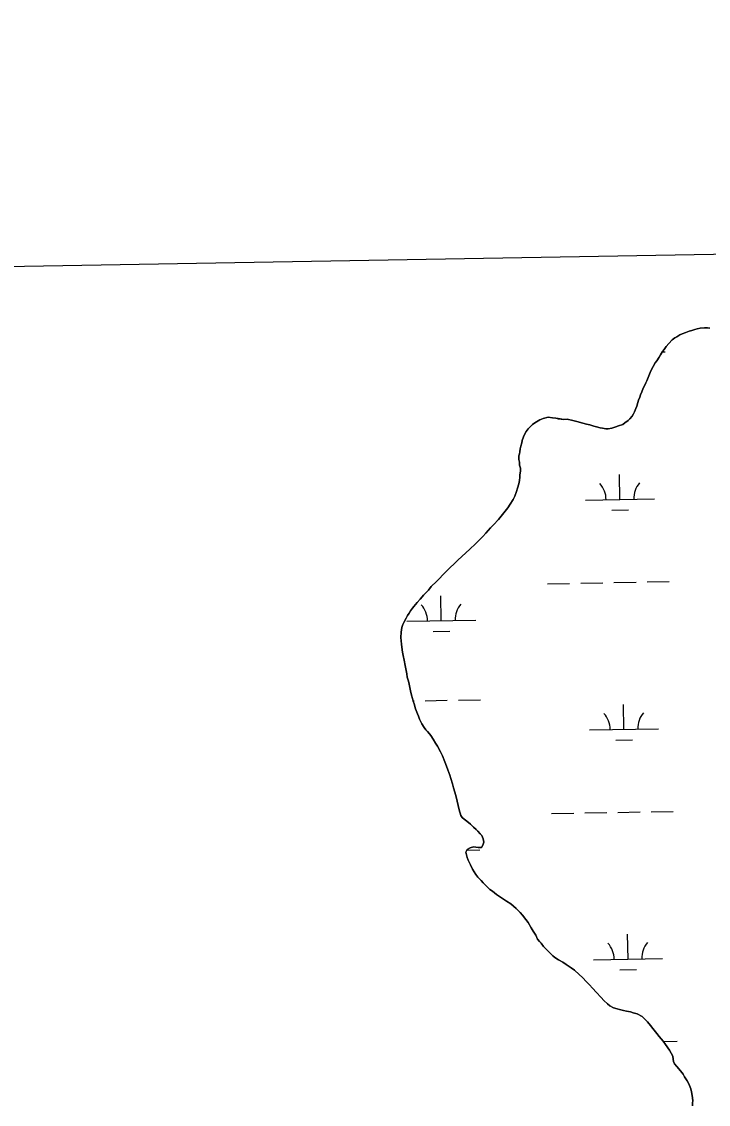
# Model space of a CAD drawing. Extents: x 3903937 to 3942190, y 260677 to 286651.
# Drawn here: x 3920083 to 3921077, y 271070 to 272638 of the extents above; entities that cross this region are included whole.
import ezdxf

# ---------------------------------------------------------------- set-up
doc = ezdxf.new("R2010")
doc.units = 0
for name, color, linetype in [('V-GRID-MAJR', 7, 'Continuous'), ('V-TOPO-SHOR', 7, 'Continuous'), ('V-WETL-SWMP', 7, 'Continuous')]:
    doc.layers.add(name, color=color, linetype=linetype)

msp = doc.modelspace()

# ---------------------------------------------------------------- linework, layer by layer
at = {"layer": 'V-GRID-MAJR'}
msp.add_spline([(3908100.257, 272076.177), (3913415.549, 272167.798), (3918730.829, 272260.192), (3924046.094, 272353.359), (3929361.347, 272447.3), (3934676.585, 272542.013), (3939991.81, 272637.5), (3939991.811, 272637.5)], degree=3, dxfattribs=at)
at = {"layer": 'V-TOPO-SHOR'}
for points in [[(3921078.728, 272193.828), (3921075.648, 272194.227), (3921071.132, 272194.413), (3921064.978, 272193.772), (3921060.468, 272192.728), (3921057.394, 272191.89400000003), (3921052.887, 272190.44), (3921049.196, 272189.4), (3921044.072, 272187.532), (3921038.95, 272185.869), (3921035.673, 272184.009), (3921031.17, 272181.529), (3921028.1, 272179.67), (3921024.211, 272176.78), (3921019.717, 272171.838), (3921015.836, 272167.308), (3921012.775, 272162.987), (3921010.5300000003, 272160.103), (3921007.47, 272155.167), (3921005.432, 272151.669), (3921002.1720000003, 272146.527), (3920999.9250000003, 272143.441), (3920997.075, 272138.298), (3920995.035, 272135.007), (3920992.594, 272129.866), (3920990.767, 272124.935), (3920987.717, 272117.74), (3920986.497, 272114.863), (3920984.258, 272110.134), (3920982.423, 272107.048), (3920980.394, 272101.909), (3920978.77, 272097.18200000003), (3920977.758, 272093.895), (3920975.927, 272089.783), (3920974.915, 272086.086), (3920973.09, 272080.743), (3920972.077, 272077.661), (3920970.043, 272072.93200000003), (3920968.415, 272069.85), (3920966.375, 272066.55700000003), (3920963.108, 272062.645), (3920960.657, 272059.968), (3920956.156, 272056.667), (3920952.881, 272054.6), (3920946.937, 272052.321), (3920942.839, 272050.867), (3920937.306, 272049.204), (3920931.975, 272048.155), (3920928.485, 272048.141)], [(3920928.485, 272048.141), (3920923.557, 272049.14900000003), (3920920.068, 272049.544), (3920914.724, 272051.164), (3920911.235, 272051.971), (3920905.0700000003, 272053.794), (3920900.5500000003, 272055.006), (3920895.2090000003, 272056.42100000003), (3920886.376, 272058.848), (3920880.828, 272060.261), (3920872.613, 272062.28), (3920867.69, 272061.646), (3920859.682, 272062.846), (3920856.193, 272063.446), (3920851.2630000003, 272064.24700000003), (3920844.9, 272064.836), (3920837.929, 272063.167), (3920832.807, 272061.09500000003), (3920825.847, 272056.757), (3920822.575, 272054.488), (3920818.278, 272050.777), (3920816.031, 272048.305), (3920813.174, 272044.393), (3920810.7290000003, 272040.074), (3920809.306, 272036.787), (3920807.481, 272031.444), (3920806.674, 272027.952), (3920805.259, 272022.815), (3920804.657, 272019.326), (3920803.8540000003, 272015.013), (3920803.455, 272011.93200000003), (3920802.441, 272009.055), (3920802.666, 272003.927), (3920803.299, 272000.029), (3920803.727, 271995.311), (3920804.974, 271991.213), (3920804.9930000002, 271986.699), (3920803.987, 271981.76900000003), (3920803.7970000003, 271978.28), (3920803.61, 271973.354), (3920802.603, 271968.629), (3920800.782, 271962.465), (3920799.16, 271957.53500000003), (3920796.93, 271950.55), (3920794.486, 271945.819), (3920789.9990000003, 271939.03), (3920786.737, 271933.885), (3920781.021, 271926.476), (3920776.937, 271921.534), (3920773.056, 271916.799), (3920766.109, 271909.38300000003), (3920761.614, 271904.851), (3920754.872, 271897.23), (3920750.377, 271892.288), (3920743.8370000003, 271885.491), (3920739.342, 271880.957), (3920732.186, 271874.362), (3920725.44, 271867.972), (3920720.738, 271863.85), (3920713.99, 271857.667), (3920709.288, 271853.337), (3920702.951, 271847.156), (3920698.454, 271842.624), (3920692.324, 271836.443), (3920688.236, 271831.911), (3920683.5360000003, 271827.172), (3920675.973, 271819.754), (3920671.889, 271814.61), (3920664.5330000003, 271807.192), (3920662.491, 271804.722), (3920660.041, 271801.429), (3920655.546, 271796.89400000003), (3920650.643, 271790.925), (3920648.6010000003, 271788.455), (3920645.742, 271784.748), (3920643.909, 271781.45900000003), (3920641.4620000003, 271777.95900000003), (3920639.424, 271774.25800000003), (3920635.963, 271767.678), (3920634.947, 271764.8), (3920633.1180000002, 271760.483), (3920632.119, 271753.706), (3920631.947, 271745.909), (3920632.168, 271741.396), (3920632.805, 271736.268), (3920633.438, 271732.165), (3920634.4930000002, 271724.987), (3920635.127, 271720.271), (3920636.592, 271713.094), (3920638.2630000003, 271705.713), (3920639.309, 271700.792), (3920640.569, 271693.616), (3920641.204, 271688.897), (3920642.248, 271684.183), (3920643.289, 271680.904), (3920644.958, 271673.933), (3920645.8000000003, 271669.011), (3920647.055, 271662.859), (3920648.716, 271657.942), (3920649.554, 271654.04600000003), (3920651.006, 271649.94800000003)], [(3920651.006, 271649.94800000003), (3920653.086, 271642.979), (3920655.784, 271635.397), (3920657.234, 271632.325), (3920658.892, 271628.023), (3920660.34, 271625.155), (3920662.409, 271621.059), (3920665.507, 271615.941), (3920668.188, 271612.669), (3920670.251, 271610.215), (3920673.136, 271606.738), (3920675.4050000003, 271604.079), (3920678.7090000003, 271599.168), (3920682.219, 271593.231), (3920684.904, 271588.93200000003), (3920689.453, 271580.538), (3920692.146, 271574.596), (3920695.668, 271565.993), (3920697.95, 271560.051), (3920699.818, 271554.723), (3920702.722, 271546.936), (3920704.1780000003, 271542.017), (3920706.6720000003, 271534.23), (3920708.13, 271528.49), (3920711.254, 271517.625), (3920713.338, 271509.427), (3920716.2630000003, 271496.51), (3920718.757, 271488.517), (3920720.822, 271485.447), (3920723.705, 271482.995), (3920727.205, 271480.136), (3920732.557, 271476.055), (3920736.882, 271471.762), (3920740.796, 271468.291), (3920743.475, 271465.837), (3920746.772, 271461.952), (3920748.836, 271459.294), (3920751.112, 271454.788), (3920751.747, 271450.07), (3920750.327, 271445.55), (3920748.494, 271442.259), (3920743.774, 271442.24), (3920737.204, 271443.24), (3920732.08, 271441.784), (3920727.986, 271439.099), (3920725.948, 271435.398), (3920727.826, 271427.81200000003), (3920729.483, 271423.92100000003), (3920732.59, 271417.16000000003), (3920735.488, 271410.81), (3920737.966, 271406.92), (3920740.444, 271403.031), (3920743.3310000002, 271399.349), (3920747.866, 271394.237), (3920751.163, 271390.764), (3920755.9020000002, 271386.06200000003), (3920760.639, 271381.566), (3920764.551, 271378.70900000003), (3920770.3140000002, 271374.218), (3920774.43, 271371.36100000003), (3920780.603, 271367.283), (3920784.717, 271364.631), (3920791.095, 271360.554), (3920794.804, 271357.078), (3920798.716, 271353.607), (3920804.485, 271348.09), (3920807.987, 271344.409), (3920812.9390000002, 271338.069), (3920816.035, 271333.36), (3920820.373, 271325.992), (3920823.267, 271320.87200000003), (3920827.394, 271315.143), (3920829.673, 271309.612), (3920832.561, 271306.134), (3920834.83, 271303.476), (3920838.3340000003, 271298.974), (3920843.898, 271293.252), (3920846.784, 271290.184), (3920851.728, 271285.48600000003), (3920854.816, 271283.03500000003), (3920859.961, 271279.568), (3920866.336, 271276.104), (3920871.274, 271272.842), (3920878.27, 271268.15), (3920883.003, 271264.681), (3920890.005, 271258.346), (3920894.539, 271253.851), (3920900.5130000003, 271247.924), (3920904.427, 271244.041), (3920909.5840000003, 271237.905), (3920914.5300000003, 271232.589), (3920921.538, 271224.82), (3920925.454, 271220.731), (3920931.014, 271215.623), (3920934.309, 271212.764), (3920939.6550000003, 271210.118), (3920944.791, 271208.498), (3920948.2830000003, 271207.484), (3920954.0360000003, 271206.276), (3920958.142, 271205.473), (3920964.1, 271204.06)], [(3920964.1, 271204.06), (3920968.208, 271202.84500000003), (3920973.549, 271201.225), (3920980.953, 271197.56200000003), (3920985.485, 271193.26900000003), (3920988.575, 271189.794), (3920993.114, 271184.27), (3920996.62, 271179.975), (3921001.9820000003, 271173.02), (3921005.6950000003, 271168.521), (3921011.261, 271161.771), (3921014.974, 271156.862), (3921020.754, 271148.881), (3921025.302, 271140.281), (3921025.937, 271135.565), (3921026.154, 271132.48600000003), (3921027.811, 271129.005), (3921031.315, 271125.12), (3921036.47, 271118.984), (3921040.183, 271114.28), (3921042.454, 271110.391), (3921046.173, 271104.249), (3921048.449, 271099.94800000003), (3921051.349, 271092.983), (3921052.393, 271088.473), (3921053.235, 271083.14), (3921054.29, 271076.168), (3921053.896, 271071.857), (3921053.7060000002, 271068.163)]]:
    msp.add_lwpolyline(points, dxfattribs=at)
at = {"layer": 'V-WETL-SWMP'}
for p, q in [((3921010.2088069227, 272159.5856181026), (3921014.2192293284, 272159.6562084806)), ((3920948.81555876, 271945.8680586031), (3920948.181994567, 271981.86248312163)), ((3920898.823302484, 271944.988108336), (3920998.807815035, 271946.74800886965)), ((3920937.088987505, 271930.2282604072), (3920961.0852705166, 271930.6506365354)), ((3920844.101236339, 271823.9353064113), (3920876.0962803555, 271824.498474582)), ((3920892.093802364, 271824.7800586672), (3920924.0888463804, 271825.34322683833)), ((3920940.086368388, 271825.6248109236), (3920972.0814124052, 271826.1879790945)), ((3920988.078934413, 271826.46956318), (3921020.073978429, 271827.0327313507)), ((3920690.426187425, 271770.48049961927), (3920689.792623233, 271806.4749241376)), ((3920640.4339311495, 271769.6005493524), (3920740.4184437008, 271771.36044988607)), ((3920678.69961617, 271754.8407014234), (3920702.6958991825, 271755.26307755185)), ((3920649.4962443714, 271654.31018151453), (3920651.056088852, 271654.33763747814)), ((3920667.05361086, 271654.6192215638), (3920699.0486548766, 271655.1823897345)), ((3920715.046176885, 271655.4639738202), (3920747.041220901, 271656.02714199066)), ((3920954.6703078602, 271613.24458147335), (3920954.0367436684, 271649.23900599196)), ((3920904.6780515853, 271612.36463120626), (3921004.662564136, 271614.12453174)), ((3920942.943736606, 271597.6047832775), (3920966.940019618, 271598.0271594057)), ((3920849.9559854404, 271491.31182928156), (3920881.951029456, 271491.87499745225)), ((3920897.9485514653, 271492.1565815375), (3920929.943595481, 271492.71974970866)), ((3920945.9411174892, 271493.00133379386), (3920977.936161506, 271493.56450196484)), ((3920993.9336835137, 271493.84608605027), (3921025.9287275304, 271494.40925422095)), ((3920727.605812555, 271438.4083945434), (3920746.2731928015, 271438.7369727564)), ((3920960.525056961, 271280.62110434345), (3920959.891492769, 271316.615528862)), ((3920910.532800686, 271279.74115407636), (3921010.5173132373, 271281.50105461)), ((3920948.7984857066, 271264.9813061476), (3920972.794768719, 271265.4036822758)), ((3921011.5205380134, 271161.42911428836), (3921031.783476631, 271161.78577709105))]:
    msp.add_line(p, q, dxfattribs=at)
for points in [[(3920851.264, 272064.24700000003), (3920856.1920000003, 272063.446), (3920859.683, 272062.84500000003), (3920867.691, 272061.646), (3920872.613, 272062.281), (3920880.829, 272060.262), (3920886.376, 272058.848), (3920895.2090000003, 272056.42100000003), (3920900.551, 272055.006), (3920905.0700000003, 272053.793), (3920911.234, 272051.971), (3920914.725, 272051.164), (3920920.0670000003, 272049.544), (3920923.557, 272049.148), (3920928.486, 272048.141), (3920931.975, 272048.155), (3920937.306, 272049.203), (3920942.84, 272050.867), (3920946.938, 272052.32), (3920952.88, 272054.601), (3920956.1550000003, 272056.666), (3920960.656, 272059.968), (3920963.108, 272062.645), (3920966.376, 272066.55700000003), (3920968.415, 272069.849), (3920970.044, 272072.933), (3920972.077, 272077.661), (3920973.091, 272080.744), (3920974.916, 272086.086), (3920975.927, 272089.784), (3920977.757, 272093.896), (3920978.77, 272097.183), (3920980.393, 272101.909), (3920982.424, 272107.048), (3920984.259, 272110.13300000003), (3920986.497, 272114.862), (3920987.717, 272117.74), (3920990.7660000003, 272124.934), (3920992.593, 272129.867), (3920995.035, 272135.007), (3920997.074, 272138.298), (3920999.926, 272143.44), (3921002.171, 272146.527), (3921005.433, 272151.67), (3921007.471, 272155.167), (3921010.5300000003, 272160.104), (3921012.775, 272162.98600000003), (3921015.836, 272167.308), (3921019.717, 272171.838), (3921024.211, 272176.781), (3921028.099, 272179.67), (3921031.169, 272181.529), (3921035.674, 272184.01), (3921038.95, 272185.87), (3921044.073, 272187.532), (3921049.196, 272189.39900000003), (3921052.886, 272190.44), (3921057.394, 272191.895), (3921060.469, 272192.728), (3921064.9790000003, 272193.772), (3921071.133, 272194.413), (3921075.648, 272194.226), (3921078.728, 272193.828)], [(3920684.9050000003, 271588.933), (3920682.22, 271593.231), (3920678.708, 271599.168), (3920675.4050000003, 271604.08), (3920673.137, 271606.738), (3920670.25, 271610.215), (3920668.188, 271612.669), (3920665.507, 271615.942), (3920662.4080000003, 271621.06), (3920660.34, 271625.155), (3920658.892, 271628.023), (3920657.233, 271632.325), (3920655.784, 271635.398), (3920653.086, 271642.979), (3920651.005, 271649.94800000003), (3920649.5530000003, 271654.04600000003), (3920648.716, 271657.942), (3920647.055, 271662.86), (3920645.799, 271669.011), (3920644.958, 271673.933), (3920643.288, 271680.903), (3920642.2490000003, 271684.183), (3920641.204, 271688.898), (3920640.569, 271693.615), (3920639.309, 271700.793), (3920638.2630000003, 271705.713), (3920636.592, 271713.094), (3920635.127, 271720.27), (3920634.492, 271724.988), (3920633.437, 271732.166), (3920632.805, 271736.267), (3920632.169, 271741.395), (3920631.946, 271745.909), (3920632.119, 271753.707), (3920633.1180000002, 271760.483), (3920634.948, 271764.8), (3920635.9620000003, 271767.677), (3920639.424, 271774.257), (3920641.461, 271777.95900000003), (3920643.91, 271781.458), (3920645.7430000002, 271784.748), (3920648.6010000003, 271788.454), (3920650.644, 271790.924), (3920655.545, 271796.895), (3920660.041, 271801.428), (3920662.49, 271804.721), (3920664.532, 271807.192), (3920671.89, 271814.609), (3920675.973, 271819.755), (3920683.5360000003, 271827.173), (3920688.237, 271831.912), (3920692.323, 271836.443), (3920698.454, 271842.624), (3920702.951, 271847.157), (3920709.287, 271853.338), (3920713.99, 271857.667), (3920720.737, 271863.85), (3920725.44, 271867.973), (3920732.186, 271874.362), (3920739.342, 271880.957), (3920743.838, 271885.49), (3920750.377, 271892.288), (3920754.872, 271897.231), (3920761.613, 271904.851), (3920766.11, 271909.38300000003), (3920773.057, 271916.799), (3920776.937, 271921.534), (3920781.021, 271926.476), (3920786.737, 271933.886), (3920790, 271939.029), (3920794.487, 271945.819), (3920796.93, 271950.549), (3920799.16, 271957.53500000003), (3920800.781, 271962.466), (3920802.603, 271968.63), (3920803.61, 271973.354), (3920803.796, 271978.28), (3920803.987, 271981.76900000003), (3920804.9930000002, 271986.69800000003), (3920804.975, 271991.212), (3920803.727, 271995.311), (3920803.298, 272000.03), (3920802.667, 272003.926), (3920802.441, 272009.055), (3920803.455, 272011.93200000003), (3920803.853, 272015.012), (3920804.657, 272019.325), (3920805.258, 272022.815), (3920806.674, 272027.951), (3920807.481, 272031.443), (3920809.306, 272036.786), (3920810.73, 272040.075), (3920813.1750000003, 272044.39400000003), (3920816.032, 272048.305), (3920818.279, 272050.776), (3920822.574, 272054.487), (3920825.848, 272056.75800000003), (3920832.807, 272061.09500000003), (3920837.929, 272063.168), (3920844.9, 272064.837), (3920851.264, 272064.24700000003)], [(3921025.937, 271135.564), (3921025.302, 271140.281), (3921020.753, 271148.881), (3921014.975, 271156.86100000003), (3921011.262, 271161.771), (3921005.694, 271168.521), (3921001.9820000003, 271173.02), (3920996.619, 271179.976), (3920993.113, 271184.271), (3920988.576, 271189.794), (3920985.484, 271193.27), (3920980.952, 271197.561), (3920973.5500000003, 271201.225), (3920968.208, 271202.84500000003), (3920964.099, 271204.06), (3920958.143, 271205.472), (3920954.035, 271206.276), (3920948.284, 271207.485), (3920944.792, 271208.49700000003), (3920939.6550000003, 271210.118), (3920934.309, 271212.764), (3920931.014, 271215.623), (3920925.453, 271220.731), (3920921.538, 271224.82), (3920914.529, 271232.589), (3920909.583, 271237.905), (3920904.4280000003, 271244.04), (3920900.514, 271247.924), (3920894.539, 271253.851), (3920890.006, 271258.347), (3920883.004, 271264.68), (3920878.27, 271268.15), (3920871.274, 271272.841), (3920866.336, 271276.105), (3920859.96, 271279.568), (3920854.816, 271283.03500000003), (3920851.728, 271285.48600000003), (3920846.784, 271290.185), (3920843.899, 271293.252), (3920838.335, 271298.975), (3920834.829, 271303.476), (3920832.561, 271306.134), (3920829.674, 271309.61100000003), (3920827.394, 271315.143), (3920823.267, 271320.87200000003), (3920820.3740000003, 271325.991), (3920816.035, 271333.36100000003), (3920812.938, 271338.068), (3920807.987, 271344.409), (3920804.484, 271348.089), (3920798.716, 271353.607), (3920794.8030000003, 271357.079), (3920791.095, 271360.553), (3920784.717, 271364.631), (3920780.603, 271367.283), (3920774.43, 271371.362), (3920770.3140000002, 271374.218), (3920764.5500000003, 271378.71), (3920760.64, 271381.567), (3920755.9020000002, 271386.06200000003), (3920751.163, 271390.763), (3920747.866, 271394.238), (3920743.3310000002, 271399.35), (3920740.443, 271403.032), (3920737.965, 271406.92100000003), (3920735.487, 271410.81), (3920732.589, 271417.16000000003), (3920729.483, 271423.92), (3920727.826, 271427.81200000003), (3920725.948, 271435.397), (3920727.986, 271439.099), (3920732.079, 271441.783), (3920737.203, 271443.24), (3920743.774, 271442.241), (3920748.494, 271442.259), (3920750.327, 271445.55), (3920751.7460000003, 271450.07), (3920751.111, 271454.788), (3920748.836, 271459.293), (3920746.773, 271461.953), (3920743.474, 271465.838), (3920740.796, 271468.29), (3920736.883, 271471.763), (3920732.557, 271476.055), (3920727.205, 271480.137), (3920723.705, 271482.996), (3920720.822, 271485.447), (3920718.758, 271488.517), (3920716.2630000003, 271496.51), (3920713.338, 271509.426), (3920711.253, 271517.626), (3920708.131, 271528.49), (3920706.6720000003, 271534.23), (3920704.1780000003, 271542.017), (3920702.722, 271546.93700000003), (3920699.818, 271554.723), (3920697.949, 271560.051), (3920695.668, 271565.993), (3920692.145, 271574.597), (3920689.453, 271580.537), (3920684.9050000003, 271588.933)], [(3921053.7060000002, 271068.162), (3921053.896, 271071.857), (3921054.289, 271076.168), (3921053.235, 271083.14), (3921052.393, 271088.472), (3921051.349, 271092.983), (3921048.448, 271099.94800000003), (3921046.173, 271104.248), (3921042.455, 271110.39), (3921040.182, 271114.279), (3921036.469, 271118.984), (3921031.315, 271125.12), (3921027.81, 271129.005), (3921026.1550000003, 271132.487), (3921025.937, 271135.564)]]:
    msp.add_lwpolyline(points, dxfattribs=at)
for centre, radius, start, end in [((3920893.572822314, 271945.3705675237), 35.24628790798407, 0.23658072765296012, 41.78023906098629), ((3921004.0415830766, 271947.3150089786), 35.24628790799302, 140.23657772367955, 181.78023605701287), ((3920635.18345098, 271769.9830085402), 35.24628790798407, 0.23658072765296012, 41.78023906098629), ((3920745.6522117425, 271771.92744999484), 35.24628790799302, 140.23657772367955, 181.78023605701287), ((3920899.427571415, 271612.747090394), 35.24628790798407, 0.23658072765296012, 41.78023906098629), ((3921009.8963321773, 271614.6915318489), 35.24628790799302, 140.23657772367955, 181.78023605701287), ((3920905.282320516, 271280.12361326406), 35.24628790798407, 0.23658072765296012, 41.78023906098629), ((3921015.7510812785, 271282.06805471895), 35.24628790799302, 140.23657772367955, 181.78023605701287)]:
    msp.add_arc(centre, radius, start, end, dxfattribs=at)

doc.saveas('drawing.dxf')
